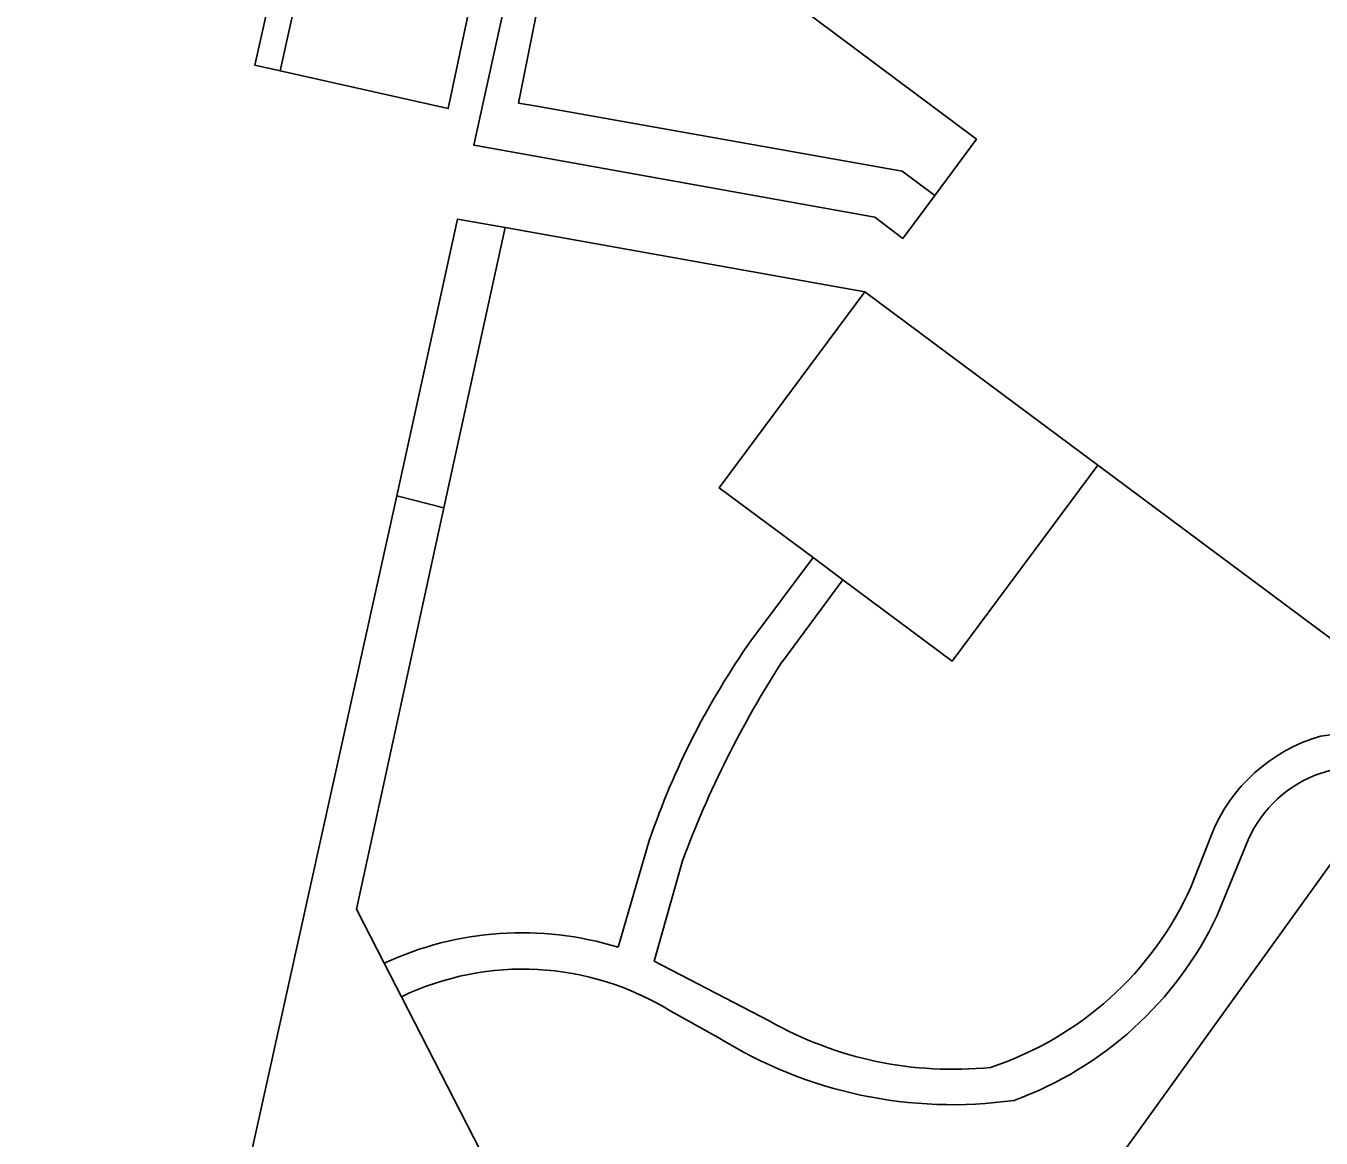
# Model space of a CAD drawing. Extents: x 159352 to 160617, y 385888 to 387323.
# Drawn here: x 159681.88 to 159728.19, y 386917 to 386956.76 of the extents above; entities that cross this region are included whole.
import ezdxf

# ---------------------------------------------------------------- set-up
doc = ezdxf.new("R2010")
doc.units = 0
for name, color, linetype in [('IMGEO_Erf', 7, 'Continuous'), ('IMGEO_Groenvoorziening', 7, 'Continuous'), ('IMGEO_Hek', 7, 'Continuous'), ('IMGEO_Pand', 7, 'Continuous'), ('IMGEO_Pand_overbouw', 7, 'Continuous'), ('IMGEO_Voetpad_halfverhard', 7, 'Continuous'), ('IMGEO_Voetpad_open', 7, 'Continuous')]:
    doc.layers.add(name, color=color, linetype=linetype)

msp = doc.modelspace()

# ---------------------------------------------------------------- linework, layer by layer
at = {"layer": 'IMGEO_Erf'}
msp.add_lwpolyline([(159720.202, 386941.059), (159711.877, 386947.253), (159706.668, 386940.245), (159710.024, 386937.757), (159711.09, 386936.957), (159714.993, 386934.053)], close=True, dxfattribs=at)
at = {"layer": 'IMGEO_Groenvoorziening'}
msp.add_lwpolyline([(159706.613, 386963.26), (159708.836, 386966.254), (159707.155, 386967.504), (159709.821, 386971.113), (159709.441, 386971.407), (159709.771, 386971.852), (159701.578, 386978.049), (159695.193, 386969.104), (159695.409, 386966.005), (159699.178, 386963.43), (159697.88, 386960.546), (159699.376, 386959.26), (159700.368, 386958.408), (159700.108, 386957.095), (159699.495, 386954.001), (159700.149, 386953.885), (159713.207, 386951.562), (159714.371, 386950.698), (159715.863, 386952.708), (159705.172, 386960.696), (159706.913, 386963.024)], close=True, dxfattribs=at)
for points in [[(159707.802, 386934.78), (159710.024, 386937.757), (159706.668, 386940.245), (159711.877, 386947.253), (159699.013, 386949.554), (159696.816, 386939.529), (159693.701, 386925.181), (159694.689, 386923.255)], [(159740.056, 386934.912), (159742.942, 386938.705), (159741.754, 386939.597), (159740.16, 386937.431), (159738.497, 386938.679), (159737.054, 386936.791), (159735.381, 386938.043), (159733.146, 386935.048), (159732.832, 386935.269), (159731.109, 386932.945), (159720.202, 386941.059), (159714.993, 386934.053), (159711.09, 386936.957), (159708.924, 386934.04)], [(159728.163, 386931.368), (159730.585, 386931.69), (159731.076, 386931.343), (159733.45, 386934.549)], [(159708.333, 386902.169), (159718.376, 386916.141), (159720.23, 386915.265), (159729.666, 386928.377), (159737.905, 386922.447), (159728.439, 386909.294), (159727.358, 386910.072), (159726.222, 386908.485), (159722.103, 386911.496), (159720.661, 386910.461), (159722.431, 386908.028), (159720.017, 386906.272), (159718.238, 386908.717), (159717.162, 386907.926), (159725.572, 386901.866), (159719.644, 386893.641), (159709.773, 386900.751), (159709.469, 386900.644)], [(159723.544, 386925.993), (159724.262, 386927.844)], [(159703.05, 386923.825), (159704.179, 386927.669)], [(159725.582, 386927.658), (159724.461, 386924.929)], [(159705.354, 386926.908), (159704.339, 386923.327), (159708.457, 386921.19)], [(159695.305, 386922.054), (159706.804, 386899.637)], [(159706.63, 386920.602), (159704.934, 386921.538)]]:
    msp.add_lwpolyline(points, dxfattribs=at)
for centre, radius, start, end in [((159730.784, 386918.592), 28.111, 144.8407, 161.1623), ((159739.621, 386914.215), 36.543, 147.1442, 159.6742), ((159729.819, 386925.614), 5.987, 106.0524, 158.1343), ((159729.582, 386925.915), 4.364, 108.6619, 156.4545), ((159712.614, 386930.911), 11.985, 288.257, 335.7747), ((159712.775, 386930.525), 12.957, 290.0083, 334.4124), ((159699.614, 386912.622), 11.718, 72.9484, 114.8517), ((159699.648, 386913.005), 10.037, 58.2248, 115.6404), ((159715.018, 386932.766), 13.306, 240.458, 275.8297), ((159715.004, 386933.968), 15.773, 237.9311, 278.0318)]:
    msp.add_arc(centre, radius, start, end, dxfattribs=at)
at = {"layer": 'IMGEO_Hek'}
for points in [[(159711.877, 386947.253), (159706.668, 386940.245), (159710.024, 386937.757)], [(159711.09, 386936.957), (159714.993, 386934.053), (159720.202, 386941.059)], [(159710.024, 386937.757), (159711.09, 386936.957)]]:
    msp.add_lwpolyline(points, dxfattribs=at)
at = {"layer": 'IMGEO_Pand'}
for points in [[(159705.172, 386960.696), (159715.863, 386952.708), (159714.371, 386950.698), (159713.232, 386949.165), (159712.236, 386949.926), (159698.033, 386952.467), (159697.891, 386952.492), (159698.952, 386957.324)], [(159697.77, 386957.572), (159696.98, 386953.804), (159690.974, 386955.156), (159690.066, 386955.354), (159690.883, 386959.026)], [(159695.14, 386939.956), (159697.312, 386949.856), (159697.448, 386949.832), (159699.013, 386949.554), (159711.877, 386947.253), (159720.202, 386941.059), (159731.109, 386932.945)], [(159654.286, 386882.546), (159654.993, 386882.354), (159663.672, 386880.459), (159662.75, 386876.33), (159662.885, 386876.295), (159662.852, 386876.179), (159665.39, 386875.615), (159665.421, 386875.738), (159665.545, 386875.71), (159666.621, 386879.945), (159673.618, 386878.335), (159674.585, 386882.5), (159675.196, 386885.187), (159677.569, 386884.607), (159681.475, 386883.786), (159681.255, 386882.82), (159681.735, 386882.705), (159682.422, 386882.554), (159695.14, 386939.956)]]:
    msp.add_lwpolyline(points, dxfattribs=at)
msp.add_lwpolyline([(159720.2, 386915.224), (159727.358, 386910.072), (159728.439, 386909.294), (159737.905, 386922.447), (159729.666, 386928.377), (159720.23, 386915.265)], close=True, dxfattribs=at)
at = {"layer": 'IMGEO_Pand_overbouw'}
msp.add_lwpolyline([(159690.883, 386959.026), (159690.066, 386955.354), (159690.974, 386955.156), (159691.784, 386958.827)], close=True, dxfattribs=at)
at = {"layer": 'IMGEO_Voetpad_halfverhard'}
for points in [[(159708.924, 386934.04), (159711.09, 386936.957), (159710.024, 386937.757), (159707.802, 386934.78)], [(159728.186, 386930.049), (159729.971, 386930.589), (159730.351, 386930.364), (159731.076, 386931.343), (159730.585, 386931.69), (159728.163, 386931.368)], [(159724.262, 386927.844), (159723.544, 386925.993)], [(159704.179, 386927.669), (159703.05, 386923.825)], [(159724.461, 386924.929), (159725.582, 386927.658)], [(159708.457, 386921.19), (159704.339, 386923.327), (159705.354, 386926.908)], [(159694.689, 386923.255), (159695.305, 386922.054)], [(159704.934, 386921.538), (159706.63, 386920.602)]]:
    msp.add_lwpolyline(points, dxfattribs=at)
for centre, radius, start, end in [((159730.784, 386918.592), 28.111, 144.8407, 161.1623), ((159739.621, 386914.215), 36.543, 147.1442, 159.6742), ((159729.819, 386925.614), 5.987, 106.0524, 158.1343), ((159729.582, 386925.915), 4.364, 108.6619, 156.4545), ((159712.614, 386930.911), 11.985, 288.257, 335.7747), ((159712.775, 386930.525), 12.957, 290.0083, 334.4124), ((159699.614, 386912.622), 11.718, 72.9484, 114.8517), ((159699.648, 386913.005), 10.037, 58.2248, 115.6404), ((159715.018, 386932.766), 13.306, 240.458, 275.8297), ((159715.004, 386933.968), 15.773, 237.9311, 278.0318)]:
    msp.add_arc(centre, radius, start, end, dxfattribs=at)
at = {"layer": 'IMGEO_Voetpad_open'}
for points in [[(159690.883, 386959.026), (159690.066, 386955.354), (159690.974, 386955.156), (159691.784, 386958.827)], [(159697.312, 386949.856), (159695.14, 386939.956), (159696.816, 386939.529), (159699.013, 386949.554), (159697.448, 386949.832)]]:
    msp.add_lwpolyline(points, close=True, dxfattribs=at)
for points in [[(159691.784, 386958.827), (159690.974, 386955.156), (159696.98, 386953.804), (159697.77, 386957.572)], [(159698.952, 386957.324), (159697.891, 386952.492), (159698.033, 386952.467), (159712.236, 386949.926), (159713.232, 386949.165), (159714.371, 386950.698), (159713.207, 386951.562), (159700.149, 386953.885), (159699.495, 386954.001), (159700.108, 386957.095)], [(159707.926, 386897.515), (159706.804, 386899.637), (159695.305, 386922.054), (159694.689, 386923.255), (159693.701, 386925.181), (159696.816, 386939.529), (159695.14, 386939.956), (159682.422, 386882.554), (159681.735, 386882.705), (159681.255, 386882.82), (159681.475, 386883.786), (159677.569, 386884.607), (159676.986, 386881.964), (159674.983, 386872.883), (159665.325, 386875.042), (159665.545, 386875.71), (159665.421, 386875.738), (159665.39, 386875.615), (159662.852, 386876.179), (159662.781, 386875.536), (159653.211, 386877.692), (159654.286, 386882.546)]]:
    msp.add_lwpolyline(points, dxfattribs=at)

doc.saveas('drawing.dxf')
